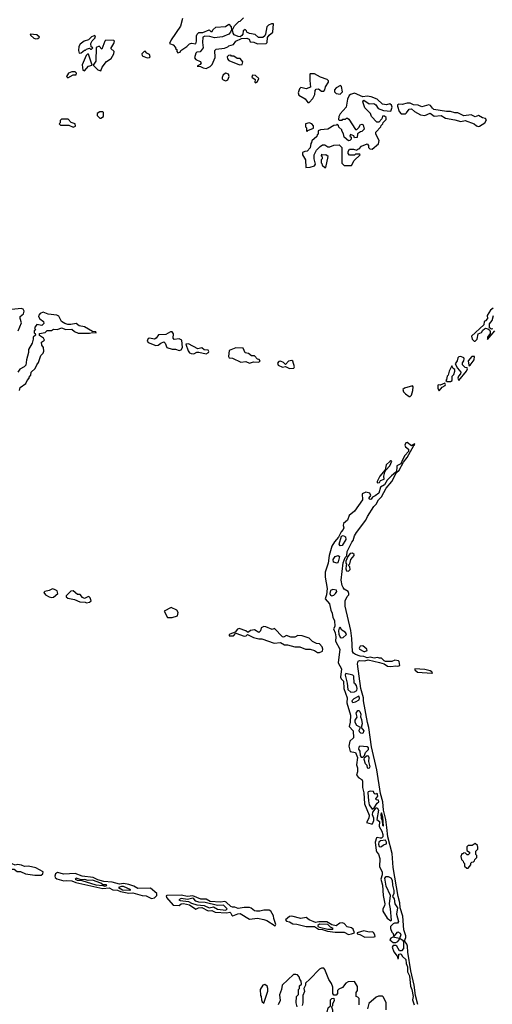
# Model space of a CAD drawing. Extents: x 2769579 to 2883812, y 684207 to 828660.
# Tile 459 of 505: x 2835188 to 2839769, y 793160 to 802715. Entities that reach past the tile are written whole.
import ezdxf

# ---------------------------------------------------------------- set-up
doc = ezdxf.new("R2010")
doc.units = 0

msp = doc.modelspace()

# ---------------------------------------------------------------- linework, layer by layer
at = {"layer": '0CON02XD'}
for points in [[(2836767, 802727), (2836747, 802653), (2836655, 802520), (2836640, 802485), (2836675, 802470), (2836700, 802445), (2836700, 802435), (2836710, 802425), (2836710, 802405), (2836722.5, 802392.5), (2836745, 802400), (2836750, 802415), (2836810, 802455), (2836835, 802480), (2836855, 802487.5), (2836895, 802480), (2836902.5, 802505), (2836903, 802557), (2836910, 802575), (2836925, 802590), (2836965, 802590), (2837025, 802617.5), (2837041.7, 802601.7), (2837055, 802600), (2837060, 802615), (2837088.3, 802641.7), (2837181.7, 802648.3), (2837215, 802670), (2837237, 802647), (2837242.5, 802615), (2837233.3, 802595), (2837214.1, 802575.9), (2837155, 802548), (2837075, 802538.8), (2837032.5, 802552.5), (2836983.8, 802556.2), (2836962.5, 802545), (2836960, 802495), (2836967, 802443), (2836938.3, 802401.7), (2836905, 802400), (2836895, 802390), (2836883.3, 802345), (2836895, 802327.5), (2836938.3, 802308.3), (2836947.5, 802297.5), (2836938.3, 802281.7), (2836910, 802265), (2836941.7, 802261.7), (2836966.4, 802246.4), (2836995, 802240)], [(2836995, 802240), (2837035, 802260), (2837055, 802280), (2837083, 802347), (2837080, 802415), (2837091.7, 802428.3), (2837175, 802440), (2837205, 802450), (2837215, 802460), (2837260, 802475), (2837282.5, 802507.5), (2837338.3, 802531.7), (2837390, 802535), (2837412.5, 802525), (2837421.7, 802501.7), (2837457, 802497), (2837495, 802480), (2837577, 802483), (2837587.5, 802495), (2837589.3, 802540.7), (2837606.1, 802563.9), (2837642.5, 802595), (2837650, 802675), (2837630, 802675), (2837599.3, 802660.7), (2837583.9, 802646.1), (2837572.5, 802575), (2837563, 802557), (2837546.4, 802543.6), (2837503.6, 802543.6), (2837471.7, 802571.7), (2837415, 802582.5), (2837390, 802595), (2837387.5, 802607.5), (2837375, 802620), (2837353, 802607), (2837350, 802575), (2837340, 802560), (2837325, 802550), (2837305, 802552), (2837268, 802568), (2837256.7, 802585), (2837250, 802615), (2837270, 802655), (2837311.7, 802698.3), (2837325, 802700), (2837358.3, 802731.7)], [(2835345, 802530), (2835365, 802533.3), (2835380, 802545), (2835355, 802568.8), (2835290, 802575), (2835292.5, 802565), (2835325, 802536.7), (2835345, 802530)], [(2835765, 802390), (2835785, 802392.5), (2835815, 802420), (2835825, 802420), (2835835, 802430), (2835865, 802440), (2835875, 802430), (2835885, 802430), (2835898.3, 802441.7), (2835882.5, 802452.5), (2835876.7, 802485), (2835890.7, 802509.3), (2835917.5, 802535), (2835922.5, 802545), (2835915, 802560), (2835885, 802547.5), (2835855, 802520), (2835813, 802507), (2835775, 802476.7), (2835762, 802455), (2835757.5, 802415), (2835765, 802390)], [(2835975, 802220), (2835987.5, 802255), (2836030.5, 802309.5), (2836075, 802340), (2836101.2, 802385), (2836103.3, 802405), (2836071.2, 802435), (2836100, 802485), (2836107.5, 802505), (2836101.7, 802511.7), (2836023.9, 802516.1), (2836013.3, 802505), (2835985, 802430), (2835957, 802457), (2835930, 802445), (2835926.4, 802313.6), (2835900, 802275), (2835945, 802230), (2835975, 802220)], [(2835815, 802220), (2835855, 802262.5), (2835890, 802275), (2835855, 802380), (2835845, 802380), (2835833, 802367), (2835793, 802277), (2835800, 802225), (2835815, 802220)], [(2836425, 802346.2), (2836445, 802347.5), (2836452.5, 802355), (2836446.9, 802376.9), (2836421.7, 802391.7), (2836405, 802410), (2836395, 802407.5), (2836373.3, 802385), (2836373.9, 802363.9), (2836425, 802346.2)], [(2837318.3, 802278.3), (2837345, 802280), (2837352.5, 802305), (2837327, 802337), (2837295, 802340), (2837265, 802360), (2837241.7, 802361.7), (2837235, 802370), (2837213, 802367), (2837200, 802355), (2837202.5, 802335), (2837215, 802320), (2837318.3, 802278.3)], [(2835655, 802150), (2835705, 802180), (2835735, 802180), (2835740, 802195), (2835725, 802210), (2835695, 802210), (2835660, 802195), (2835642.5, 802165), (2835655, 802150)], [(2837185, 802122.5), (2837205, 802132.5), (2837218, 802165), (2837212.5, 802185), (2837185, 802196.7), (2837161.2, 802178.8), (2837151.2, 802155), (2837152, 802142), (2837160.7, 802130.7), (2837185, 802122.5)], [(2837475, 802102.5), (2837492.5, 802115), (2837507.5, 802145), (2837475, 802172.5), (2837445, 802176.7), (2837438.3, 802158.3), (2837470, 802135), (2837468.3, 802108.3), (2837475, 802102.5)], [(2837995, 801910), (2838028.8, 801951.2), (2838050.7, 801989.3), (2838053.3, 802026.7), (2838060.7, 802039.3), (2838085, 802042.5), (2838115, 802020), (2838135, 802022.5), (2838146.2, 802033.8), (2838152.5, 802065), (2838181.7, 802108.3), (2838181.7, 802121.7), (2838170, 802135), (2838105, 802156.7), (2838045, 802190), (2838005, 802190), (2838000, 802185), (2838000, 802125), (2838008.3, 802061.7), (2837963.9, 802043.9), (2837913, 802057), (2837900, 802045), (2837887.5, 802005), (2837893.6, 801983.6), (2837955, 801947.5), (2837981.7, 801911.7), (2837995, 801910)], [(2838295, 801993.8), (2838317.5, 802015), (2838307.5, 802067.5), (2838296.7, 802076.7), (2838257.5, 802055), (2838240, 802035), (2838240, 802015), (2838255, 801997.5), (2838295, 801993.8)], [(2837961.7, 801281.7), (2838005, 801282.5), (2838045, 801297.5), (2838057, 801313), (2838042.5, 801365), (2838042.5, 801405), (2838065, 801450), (2838100, 801485), (2838125, 801500), (2838145, 801500), (2838175, 801482.5), (2838195, 801482.5), (2838235, 801497.5), (2838285, 801500), (2838310, 801475), (2838311.7, 801321.7), (2838335, 801300), (2838405, 801300), (2838430.7, 801349.3), (2838490, 801405), (2838485, 801410), (2838445, 801410), (2838435, 801400), (2838385, 801400), (2838372.5, 801415), (2838373, 801437), (2838385, 801460), (2838425, 801460), (2838455, 801450), (2838465, 801460), (2838478.3, 801461.7), (2838501.7, 801488.3), (2838555, 801510), (2838570, 801495), (2838570, 801475), (2838583, 801463), (2838605, 801457.5), (2838665, 801510), (2838671.7, 801541.7), (2838640, 801605), (2838640, 801625), (2838690, 801675), (2838691.7, 801688.3), (2838710, 801705), (2838711.7, 801718.3), (2838740, 801745), (2838740, 801765), (2838725, 801777.5), (2838705, 801780), (2838698.3, 801751.7), (2838668.3, 801721.7), (2838651.7, 801721.7), (2838600, 801775), (2838590, 801805), (2838535, 801860), (2838513, 801917), (2838525, 801932.5), (2838575, 801900), (2838621.7, 801901.7), (2838639.3, 801889.3), (2838663.9, 801853.9), (2838715, 801833.8), (2838785, 801827.5), (2838800, 801865), (2838792.5, 801885), (2838777, 801897), (2838745, 801890), (2838705, 801896.7), (2838655, 801943.3), (2838595, 801966.2), (2838555, 801973.8), (2838515, 801966.7), (2838435, 802002.5), (2838395, 801990), (2838381.7, 801978.3), (2838366.7, 801945), (2838353.6, 801866.4), (2838295, 801800), (2838283, 801777), (2838280, 801745), (2838285, 801740), (2838315, 801740), (2838321.7, 801748.3), (2838345, 801750), (2838355, 801760), (2838365, 801760), (2838379.3, 801749.3), (2838445, 801650), (2838455, 801650), (2838475, 801670), (2838491.7, 801698.3), (2838505, 801702.5), (2838517.5, 801695), (2838527, 801653), (2838505, 801630), (2838491.7, 801628.3), (2838461.7, 801608.3), (2838458.3, 801571.7), (2838435, 801570), (2838428.3, 801588.3), (2838395, 801600), (2838390, 801585), (2838400, 801575), (2838400, 801555), (2838388.3, 801541.7), (2838375, 801540), (2838332.5, 801575), (2838327, 801607), (2838310, 801635), (2838310, 801645), (2838281.7, 801671.7), (2838278.3, 801688.3), (2838265, 801700), (2838258.3, 801691.7), (2838235, 801686.7), (2838175, 801652.5), (2838105, 801647.5), (2838080, 801635), (2838080, 801605), (2838071.7, 801598.3), (2838068.3, 801581.7), (2838021.7, 801538.3), (2838018.3, 801521.7), (2838010, 801515), (2838005, 801470), (2837975, 801440), (2837953, 801437), (2837930, 801425), (2837930, 801405), (2837960, 801355), (2837961.7, 801281.7)], [(2839635, 801680), (2839645, 801683.3), (2839698.8, 801715), (2839712.3, 801742.3), (2839703.3, 801755), (2839673.4, 801763.4), (2839635, 801786.2), (2839603.9, 801773.9), (2839565, 801791.2), (2839495, 801780.8), (2839435, 801810), (2839405, 801810), (2839365, 801824.4), (2839324.3, 801824.3), (2839204.2, 801844.2), (2839188.8, 801855), (2839171.7, 801881.7), (2839155, 801890), (2839085, 801868.8), (2839050, 801885), (2839005, 801890), (2838975, 801903.8), (2838945, 801904), (2838895, 801892.5), (2838863.6, 801896.4), (2838851.2, 801888.8), (2838851.2, 801875), (2838866.2, 801825), (2838885, 801802.5), (2838927, 801803), (2838939.3, 801810.7), (2838964.2, 801845.8), (2838985, 801848.8), (2839015, 801822.5), (2839075, 801791.2), (2839115, 801786.7), (2839168.3, 801808.3), (2839205, 801780), (2839274.3, 801784.3), (2839315, 801758.8), (2839405, 801743.8), (2839465, 801726.7), (2839505, 801736.7), (2839593.6, 801703.6), (2839616.2, 801686.2), (2839635, 801680)], [(2835975, 801760), (2836000, 801775), (2836000, 801815), (2835995, 801820), (2835965, 801820), (2835940, 801805), (2835940, 801785), (2835965, 801760), (2835975, 801760)], [(2835705, 801672.5), (2835728.3, 801681.7), (2835727.5, 801705), (2835687.5, 801717.5), (2835658.3, 801748.3), (2835595, 801750), (2835581.7, 801738.3), (2835580, 801715), (2835570, 801705), (2835583, 801693), (2835665, 801690), (2835705, 801672.5)], [(2837975, 801630), (2837981.7, 801638.3), (2838037, 801663), (2838037.5, 801685), (2838020, 801705), (2837995, 801712.5), (2837960, 801705), (2837960, 801675), (2837970, 801665), (2837970, 801635), (2837975, 801630)], [(2838155, 801280), (2838177, 801387), (2838155, 801402.5), (2838125, 801400), (2838115, 801410), (2838110, 801395), (2838120, 801385), (2838120, 801365), (2838110, 801355), (2838110, 801325), (2838118.3, 801318.3), (2838121.7, 801301.7), (2838145, 801280), (2838155, 801280)], [(2835173, 799697), (2835206.4, 799773.6), (2835192.5, 799815), (2835192, 799835), (2835225, 799860), (2835232, 799885), (2835223.3, 799905), (2835203.9, 799913.9), (2835050, 799895)], [(2835187.5, 799115), (2835193, 799147), (2835247.5, 799185), (2835260, 799215), (2835280, 799235), (2835280, 799245), (2835297.5, 799265), (2835300, 799295), (2835339.3, 799330.7), (2835353, 799367), (2835371.7, 799388.3), (2835393, 799457), (2835415, 799480), (2835421.7, 799498.3), (2835420, 799535), (2835402.5, 799555), (2835400, 799585), (2835427.5, 799605), (2835420, 799625), (2835381.7, 799651.7), (2835381.7, 799668.3), (2835435, 799680), (2835455, 799700), (2835495, 799700), (2835515, 799712.5), (2835555, 799710), (2835595, 799726.2), (2835635, 799708.8), (2835695, 799712.5), (2835718.8, 799688.8), (2835755, 799674), (2835865, 799674), (2835895, 799680), (2835930, 799675), (2835925, 799687.5), (2835895, 799690), (2835815, 799733.3), (2835765, 799743.3), (2835735, 799766.7), (2835685, 799758), (2835655, 799758), (2835626.1, 799766.1), (2835595, 799787.5), (2835566.4, 799836.4), (2835547, 799847), (2835465, 799858), (2835415, 799876.2), (2835385, 799863.3), (2835372.3, 799847.7), (2835371.2, 799835), (2835383, 799813), (2835417.5, 799785), (2835421.7, 799768.3), (2835401.7, 799748.3), (2835355, 799756.7), (2835336.7, 799735), (2835332.5, 799725), (2835340, 799705), (2835330, 799695), (2835330, 799675), (2835338.3, 799668.3), (2835340, 799655), (2835320, 799635), (2835320, 799615), (2835307.5, 799575), (2835272.5, 799515), (2835272.5, 799485), (2835253.3, 799415), (2835247, 799363), (2835230, 799345), (2835190, 799325), (2835170, 799295)], [(2839776.7, 799915), (2839752.5, 799895), (2839720, 799845), (2839722.5, 799815), (2839705, 799792.5), (2839690, 799785), (2839686.1, 799753.9), (2839567.5, 799645), (2839574.2, 799614.2), (2839592.5, 799595), (2839605, 799594)], [(2839775.8, 799714.2), (2839760.5, 799710.5), (2839743.6, 799723.6), (2839743.8, 799765), (2839766.7, 799795), (2839780, 799845)], [(2836735, 799506.2), (2836755, 799511.2), (2836767.5, 799535), (2836760, 799605), (2836735, 799616.7), (2836685, 799610), (2836677.5, 799625), (2836680, 799665), (2836667, 799687), (2836650, 799685), (2836605, 799661.2), (2836535, 799656.7), (2836512.5, 799625), (2836496.4, 799613.6), (2836445, 799623.8), (2836435, 799620), (2836426.2, 799605), (2836423.8, 799595), (2836432.7, 799582.7), (2836506.4, 799553.6), (2836530, 799555), (2836555, 799577.5), (2836585, 799590), (2836597, 799577), (2836615, 799533.3), (2836665, 799516.2), (2836697.7, 799517.7), (2836735, 799506.2)], [(2839605, 799594), (2839623.8, 799615), (2839633.3, 799666.7), (2839665, 799680), (2839677.5, 799702.5), (2839694.2, 799715.8), (2839705, 799720), (2839726.1, 799716.1), (2839743.9, 799703.9), (2839749.2, 799689.2), (2839748.8, 799671.2), (2839723.8, 799635), (2839723, 799613), (2839794, 799695)], [(2836995, 799473.3), (2837017.5, 799485), (2837022.5, 799495), (2837015, 799507.5), (2836975, 799512.5), (2836955, 799530), (2836915, 799520), (2836825, 799570), (2836800, 799565), (2836821.7, 799501.7), (2836833.6, 799483.6), (2836850, 799475), (2836875, 799473.3), (2836905, 799487.5), (2836925, 799487.5), (2836995, 799473.3)], [(2837415, 799383.3), (2837455, 799396), (2837505, 799392.5), (2837520, 799405), (2837508.3, 799418.3), (2837495, 799420), (2837465, 799452.5), (2837435, 799452.5), (2837407, 799477), (2837375, 799482.5), (2837355, 799527.5), (2837285, 799531.2), (2837217.5, 799505), (2837213.3, 799445), (2837220, 799435), (2837251.7, 799431.7), (2837330.7, 799390.7), (2837378.8, 799398.8), (2837415, 799383.3)], [(2837805, 799328.8), (2837845, 799332.5), (2837852.5, 799345), (2837835, 799400), (2837827, 799407), (2837795, 799401.2), (2837765, 799370), (2837745, 799387.5), (2837715, 799400), (2837701.7, 799398.3), (2837688.3, 799381.7), (2837695, 799362.5), (2837735, 799343.3), (2837765, 799350), (2837805, 799328.8)], [(2839445, 799213.3), (2839518.1, 799305), (2839528, 799328), (2839527, 799337), (2839505, 799340), (2839481.2, 799365), (2839481.2, 799385), (2839493.3, 799405), (2839496.7, 799425), (2839492.5, 799435), (2839465, 799446.7), (2839445, 799443.3), (2839436.7, 799435), (2839430, 799405), (2839410, 799375), (2839432.3, 799332.3), (2839463.8, 799295), (2839461.7, 799278.3), (2839442.5, 799255), (2839436.7, 799235), (2839445, 799213.3)], [(2839545, 799357.5), (2839555, 799364), (2839592.5, 799415), (2839597.5, 799445), (2839570, 799445), (2839536.7, 799405), (2839541.2, 799361.2), (2839545, 799357.5)], [(2839365, 799203.3), (2839380, 799215), (2839380, 799255), (2839397, 799273), (2839408, 799305), (2839405, 799320), (2839390.7, 799330.7), (2839376.7, 799356.7), (2839350, 799305), (2839342.5, 799265), (2839333.3, 799255), (2839327, 799223), (2839320, 799215), (2839333.3, 799203.3), (2839365, 799203.3)], [(2839255, 799112.5), (2839282, 799148), (2839312.5, 799165), (2839316.2, 799176.2), (2839308.3, 799188.3), (2839265, 799167.5), (2839245, 799170), (2839240, 799165), (2839242, 799135), (2839255, 799112.5)], [(2838975, 799057.5), (2838985, 799070), (2839000, 799115), (2839003, 799153), (2838995, 799162.5), (2838919.7, 799140.3), (2838903.8, 799125), (2838909.2, 799105), (2838928, 799085), (2838965, 799057.5), (2838975, 799057.5)], [(2839049.2, 793159.2), (2839026.2, 793245), (2839012.5, 793345), (2838980.6, 793485), (2838951.1, 793665), (2838948.1, 793725), (2838942.5, 793745), (2838919.2, 793775), (2838932.1, 793807.9), (2838932.3, 793825), (2838913.2, 793883.2), (2838901.8, 794015), (2838875.5, 794095.5), (2838871.9, 794145), (2838856.7, 794205), (2838808.7, 794488.7), (2838797.8, 794625), (2838756.5, 794785), (2838745.8, 794874.2), (2838736.9, 794955), (2838715.6, 795045), (2838708.6, 795125), (2838686.9, 795205), (2838649.4, 795435), (2838599.7, 795659.7), (2838574.3, 795845), (2838558.9, 795895), (2838521.9, 796105), (2838521.4, 796135), (2838494.2, 796225), (2838463.3, 796465), (2838470, 796490), (2838483, 796497), (2838535, 796492.5), (2838565, 796502.5), (2838675, 796477.5), (2838720, 796465), (2838755, 796442.5), (2838785, 796437.5), (2838835, 796443.3), (2838855, 796440), (2838871.7, 796448.3), (2838867.5, 796487.5), (2838861.7, 796491.7), (2838825, 796500), (2838795, 796488), (2838735, 796487.5), (2838721.7, 796491.7), (2838695, 796517.5), (2838675, 796517.5), (2838656.1, 796526.1), (2838625, 796518.8), (2838585, 796530), (2838555, 796522.5), (2838525, 796536.7), (2838487.7, 796537.7), (2838445, 796555.7), (2838425, 796567.5), (2838414.3, 796585), (2838408.3, 796708.3), (2838397.7, 796787.7), (2838344.4, 797025), (2838344.3, 797075.7), (2838361.7, 797118.3), (2838380, 797135), (2838380, 797145), (2838371.2, 797165), (2838335, 797188.8), (2838325, 797203.3), (2838314.4, 797225), (2838305.7, 797275), (2838324, 797445), (2838343.8, 797495), (2838359.3, 797510.7), (2838363.1, 797555), (2838406.5, 797643.5), (2838419.5, 797660.5), (2838434.3, 797705), (2838452.8, 797737.2), (2838542.1, 797857.9), (2838558.6, 797895), (2838620, 797990), (2838642.5, 798015), (2838665.7, 798055), (2838696, 798084), (2838742.2, 798167.8), (2838796, 798235), (2838840, 798320), (2838865.8, 798345), (2838908.6, 798421.4), (2838945, 798466.7), (2839007.5, 798582.5), (2839016.2, 798585), (2839018.3, 798598.3), (2838985, 798578.8), (2838945, 798611.2), (2838931.2, 798608.8), (2838922.5, 798585), (2838929.7, 798569.7), (2838956.1, 798546.1), (2838956.4, 798523.6), (2838921.2, 798485), (2838898, 798445), (2838884.3, 798405.7), (2838843.8, 798385), (2838840, 798320), (2838835, 798322.5), (2838791.8, 798288.2), (2838750, 798245), (2838725, 798200), (2838685, 798177.5), (2838669.5, 798120.5), (2838635.5, 798094.5), (2838607, 798083), (2838595, 798062.5), (2838585, 798057.5), (2838577.5, 798065), (2838577.5, 798075), (2838593, 798097), (2838581.2, 798121.2), (2838545, 798131.2), (2838507.5, 798115), (2838510, 798055), (2838433.8, 797945), (2838383.3, 797905), (2838365, 797857.5), (2838326.7, 797825), (2838323.3, 797805), (2838330, 797785), (2838323.6, 797766.4), (2838304.2, 797745.8), (2838277.5, 797692.5), (2838240.9, 797649.1), (2838214.2, 797605.8), (2838188.6, 797515), (2838178.3, 797441.7), (2838150, 797355), (2838148, 797305), (2838169.2, 797195), (2838161.2, 797135), (2838148.8, 797095), (2838190.8, 797045), (2838203.8, 796985), (2838217.5, 796955), (2838222.5, 796915), (2838239.2, 796885), (2838243.9, 796826.1), (2838230, 796805), (2838246.2, 796765), (2838253.3, 796725), (2838250, 796685), (2838292.5, 796605), (2838276.7, 796475), (2838308.8, 796415), (2838298.8, 796335), (2838305, 796317.5), (2838326, 796295), (2838328.8, 796225), (2838361.2, 796135), (2838360.8, 796085), (2838394, 795965), (2838391.7, 795898.3), (2838382, 795855), (2838420, 795815), (2838422.5, 795745), (2838387.5, 795715), (2838377.5, 795665), (2838392, 795612), (2838445, 795603.3), (2838464, 795555), (2838453.3, 795485), (2838462.5, 795455), (2838462.5, 795415), (2838452.5, 795385), (2838475, 795357.5), (2838505, 795340), (2838511.2, 795325), (2838510, 795265), (2838523.6, 795213.6), (2838531.2, 795105), (2838576.7, 794995), (2838572.5, 794965), (2838550, 794925), (2838595, 794910), (2838609.3, 794910.7), (2838622.5, 794945), (2838622.5, 794965), (2838609.3, 794999.3), (2838610.8, 795025), (2838643.2, 795066.8), (2838655, 795068.1), (2838667.5, 795045), (2838650, 794955), (2838675.6, 794935), (2838674.2, 794885), (2838699.8, 794839.8), (2838707.9, 794807.9), (2838707.3, 794785), (2838697.1, 794772.9), (2838681.1, 794771.1), (2838655, 794780), (2838647.5, 794775), (2838633.3, 794735), (2838643.9, 794653.9), (2838650, 794635), (2838667, 794617), (2838678.8, 794575), (2838676.7, 794495), (2838702.5, 794445), (2838703.3, 794415), (2838690, 794375), (2838703.8, 794315), (2838711.4, 794215), (2838726.2, 794135), (2838723.8, 794115), (2838708.8, 794085), (2838710, 794065), (2838750, 793995), (2838785, 793970), (2838792.5, 793977.5), (2838784, 794085), (2838774, 794135), (2838783.3, 794215), (2838742, 794305), (2838728.8, 794385), (2838739.3, 794400.7), (2838759.4, 794399.4), (2838786.2, 794386.2), (2838799.4, 794365), (2838803.5, 794315), (2838815.8, 794265), (2838814.3, 794235.7), (2838802.5, 794205), (2838818, 794185), (2838824, 794135), (2838849.4, 794095), (2838840, 794035), (2838861.9, 793965), (2838851.5, 793948.5), (2838821.7, 793948.3), (2838807.7, 793942.3), (2838784.1, 793915.9), (2838781.2, 793895), (2838795, 793860), (2838807.5, 793847.5), (2838811.7, 793821.7), (2838818.3, 793821.7), (2838855, 793862.5), (2838875, 793850), (2838881.5, 793835), (2838870, 793800), (2838805, 793810), (2838785, 793803.3), (2838777, 793787), (2838810, 793760), (2838835, 793760.5), (2838855, 793769.4), (2838872.5, 793795), (2838870, 793800), (2838875, 793800), (2838897, 793787), (2838909.4, 793769.4), (2838908.8, 793701.2), (2838889.5, 793680.5), (2838870, 793680), (2838845, 793723.8), (2838835, 793730), (2838808.3, 793731.7), (2838797.5, 793715), (2838815, 793670), (2838848.3, 793628.3), (2838855, 793600), (2838860, 793605), (2838863, 793647), (2838875, 793650), (2838885, 793647.5), (2838897.5, 793625), (2838930.6, 793595), (2838934.4, 793555), (2838948.9, 793525), (2838948.6, 793475), (2838966.6, 793436.6), (2838977.5, 793335), (2838988, 793305)], [(2838655, 798220), (2838675, 798222.5), (2838687, 798243), (2838720, 798255), (2838716.7, 798285), (2838726.7, 798323.3), (2838737, 798343), (2838777.5, 798385), (2838795, 798430), (2838785, 798432.5), (2838775, 798426.2), (2838741.2, 798395), (2838732.5, 798347.5), (2838680, 798285), (2838653.8, 798235), (2838655, 798220)], [(2838295, 797610), (2838284.4, 797625.6), (2838308.3, 797701.7), (2838325, 797708), (2838345, 797696.2), (2838349.1, 797670.9), (2838315, 797612.5), (2838295, 797610)], [(2838265, 797441.4), (2838231.5, 797451.5), (2838228.1, 797475), (2838245.7, 797505), (2838275, 797516.7), (2838288.1, 797505), (2838276.1, 797453.9), (2838265, 797441.4)], [(2838375, 797362.5), (2838391.7, 797378.3), (2838390, 797405), (2838380, 797415), (2838380, 797425), (2838387, 797433), (2838396.7, 797475), (2838430, 797515), (2838430, 797525), (2838415, 797537.5), (2838393.3, 797535), (2838370, 797505), (2838350.7, 797459.3), (2838350.7, 797440.7), (2838360, 797425), (2838353, 797417), (2838350, 797385), (2838357, 797367), (2838375, 797362.5)], [(2835495, 797108.8), (2835515, 797112), (2835557.5, 797145), (2835553, 797173), (2835527, 797187), (2835505, 797192.5), (2835475, 797176.7), (2835433, 797167), (2835423, 797157), (2835437.5, 797135), (2835475, 797113.8), (2835495, 797108.8)], [(2838215, 797124), (2838235, 797130), (2838250.5, 797145), (2838262.5, 797165), (2838258.1, 797178.1), (2838225, 797184.4), (2838200, 797175), (2838195.8, 797145), (2838201.9, 797131.9), (2838215, 797124)], [(2835835, 797057.5), (2835865, 797062.5), (2835880, 797075), (2835870, 797105), (2835860, 797115), (2835855, 797117.5), (2835815, 797097.5), (2835797, 797107), (2835775, 797137.5), (2835748.3, 797138.3), (2835705, 797171.2), (2835685, 797170), (2835640, 797125), (2835640, 797115), (2835655, 797100), (2835718.8, 797088.8), (2835770, 797065), (2835823, 797063), (2835835, 797057.5)], [(2836622.5, 796912.5), (2836665, 796914), (2836719.3, 796930.7), (2836723.6, 796963.6), (2836712.5, 796985), (2836655, 797011.2), (2836590, 796975), (2836622.5, 796912.5)], [(2838075, 796572.5), (2838095, 796573.3), (2838123, 796587), (2838126.2, 796605), (2838118.8, 796628.8), (2838095, 796657.5), (2838065, 796660.8), (2838025, 796680), (2837995, 796713.3), (2837925, 796736.7), (2837885, 796737.5), (2837855, 796723.8), (2837815.9, 796724.1), (2837775, 796738.8), (2837745, 796724), (2837735, 796726.2), (2837657, 796807), (2837635, 796797.5), (2837575, 796823.8), (2837553.6, 796826.4), (2837530, 796815), (2837523.3, 796785), (2837505, 796766.7), (2837465, 796792.5), (2837425, 796787.5), (2837405, 796770), (2837395, 796770), (2837380, 796785), (2837315, 796807.5), (2837300.7, 796799.3), (2837278.3, 796771.7), (2837225, 796752.5), (2837217.5, 796745), (2837220, 796735), (2837260, 796735), (2837285, 796762.5), (2837365, 796731.2), (2837382.5, 796735), (2837395, 796750), (2837455, 796718.8), (2837505, 796706), (2837535, 796707.5), (2837655.9, 796665.9), (2837715, 796670), (2837755, 796650), (2837785, 796650), (2837855, 796628.1), (2837905, 796628.1), (2837958, 796608), (2838005, 796605.7), (2838045, 796593.3), (2838075, 796572.5)], [(2838305, 796717.8), (2838325, 796718.9), (2838353.3, 796745), (2838356.4, 796756.4), (2838342.5, 796772.5), (2838309.5, 796789.5), (2838295, 796820), (2838285, 796810), (2838279.2, 796785), (2838282.8, 796752.8), (2838295, 796724.3), (2838305, 796717.8)], [(2838525, 796582.5), (2838535, 796583.3), (2838557.5, 796595), (2838552.5, 796605), (2838515, 796637.5), (2838490, 796635), (2838477.5, 796615), (2838482.5, 796605), (2838525, 796582.5)], [(2839185, 796373.3), (2839190, 796375), (2839182.5, 796385), (2839167.5, 796395), (2839115, 796410), (2839020, 796415), (2839020, 796405), (2839045, 796382.5), (2839185, 796373.3)], [(2838399.1, 796189.1), (2838435, 796192), (2838457.5, 796205), (2838458.8, 796225), (2838453.8, 796255), (2838441.2, 796271.2), (2838430, 796275), (2838428.8, 796345), (2838417.5, 796355), (2838348.3, 796371.7), (2838343.8, 796355), (2838364, 796275), (2838370, 796215), (2838399.1, 796189.1)], [(2838418.8, 796088.8), (2838445, 796094.2), (2838480, 796115), (2838481.7, 796131.7), (2838475, 796150), (2838426.2, 796125), (2838408.8, 796105), (2838410, 796095), (2838418.8, 796088.8)], [(2838515, 795789.5), (2838495, 795791.5), (2838481.1, 795805), (2838478.8, 795821.2), (2838492.5, 795845), (2838457.1, 795867.1), (2838440.6, 795895), (2838441.8, 795918.2), (2838460, 795945), (2838448.6, 795985), (2838465, 796011.2), (2838475, 796011.2), (2838485, 796001.2), (2838495.5, 795975.5), (2838491.2, 795951.2), (2838501.8, 795925), (2838508.3, 795881.7), (2838500, 795845), (2838522.9, 795815), (2838515, 795789.5)], [(2838498.8, 795558.8), (2838515, 795559.5), (2838531.8, 795575), (2838540, 795605), (2838568.8, 795631.2), (2838568, 795648), (2838557.1, 795657.1), (2838485.8, 795664.2), (2838475.8, 795654.2), (2838473.6, 795636.4), (2838484, 795615), (2838488.6, 795575), (2838498.8, 795558.8)], [(2838565, 795448), (2838559.2, 795455), (2838557.8, 795477.8), (2838538.8, 795495), (2838526.9, 795535), (2838531.8, 795555), (2838555, 795575.6), (2838565, 795572.5), (2838572.7, 795555), (2838569.2, 795515), (2838581.9, 795465), (2838575, 795451.4), (2838565, 795448)], [(2838605, 795054.2), (2838625, 795066.9), (2838655, 795112.5), (2838670, 795125), (2838665, 795140), (2838645, 795143.3), (2838640, 795155), (2838659.3, 795180.7), (2838655, 795210), (2838648.8, 795201.2), (2838635, 795200), (2838625, 795206.7), (2838616.4, 795226.4), (2838585, 795228.1), (2838567.7, 795222.3), (2838564, 795215), (2838568.1, 795135), (2838575.5, 795095.5), (2838605, 795054.2)], [(2838715, 794890), (2838707.5, 794975), (2838695, 795017.5), (2838687.5, 795005), (2838691.2, 794965), (2838703.3, 794943.3), (2838705, 794900), (2838715, 794890)], [(2838685, 794687.5), (2838695, 794692.5), (2838715, 794709.2), (2838742.5, 794717.5), (2838743.3, 794735), (2838735, 794752.5), (2838685, 794747.5), (2838669.4, 794735), (2838666.5, 794715), (2838672.1, 794692.1), (2838685, 794687.5)], [(2839535, 794480), (2839560, 794515), (2839561.7, 794528.3), (2839571.7, 794538.3), (2839588.3, 794541.7), (2839598.3, 794551.7), (2839600, 794565), (2839620, 794585), (2839620, 794605), (2839610, 794615), (2839610, 794645), (2839630, 794665), (2839630, 794685), (2839625, 794700), (2839605, 794720), (2839575, 794700), (2839535, 794700), (2839521.7, 794688.3), (2839521.7, 794651.7), (2839550, 794635), (2839550, 794625), (2839535, 794610), (2839525, 794610), (2839508.3, 794628.3), (2839495, 794630), (2839485, 794620), (2839475, 794620), (2839463.3, 794595), (2839470, 794565), (2839488.3, 794548.3), (2839490, 794535), (2839500, 794525), (2839501.7, 794501.7), (2839521.7, 794481.7), (2839535, 794480)], [(2835335, 794412.9), (2835395, 794414.2), (2835413.8, 794425), (2835415, 794446.7), (2835344.1, 794484.1), (2835275, 794499.2), (2835235, 794496.2), (2835205, 794510), (2835166.1, 794516.1), (2835145, 794510), (2835115, 794523.3), (2835075, 794516.7), (2835035, 794520), (2835020, 794515), (2835012.5, 794505), (2835021.2, 794481.2), (2835065, 794483.8), (2835095, 794472), (2835133, 794473), (2835165, 794448.8), (2835195, 794447.5), (2835245, 794425.7), (2835335, 794412.9)], [(2836465, 794188), (2836495, 794193.8), (2836516.7, 794215), (2836517.5, 794235), (2836455, 794286.2), (2836335, 794282.9), (2836295, 794306.2), (2836245, 794324), (2836195, 794330.8), (2836155, 794327.1), (2836085, 794344.2), (2836005, 794351.9), (2835945, 794366.9), (2835899.7, 794389.7), (2835793.2, 794403.2), (2835725, 794428), (2835615, 794422.9), (2835555, 794438), (2835534.4, 794425.6), (2835527.5, 794405), (2835531.1, 794391.1), (2835546.8, 794376.8), (2835615, 794357.1), (2835645, 794362.5), (2835695, 794357.5), (2835732.1, 794342.1), (2835995, 794282.5), (2836055, 794290.6), (2836091.5, 794271.5), (2836135, 794266.9), (2836165.9, 794254.1), (2836245, 794237.1), (2836285, 794242), (2836375, 794216.7), (2836415, 794214.2), (2836465, 794188)], [(2836015, 794306.7), (2836025, 794310), (2836032.5, 794315), (2836025, 794320), (2835995, 794320), (2835973.3, 794335), (2835895, 794364.2), (2835851.2, 794361.2), (2835815, 794370), (2835785, 794367.5), (2835735, 794382.5), (2835727.5, 794375), (2835744.4, 794364.4), (2835791.7, 794361.7), (2835925, 794318.9), (2835995, 794313.8), (2836015, 794306.7)], [(2836255, 794267.5), (2836265, 794272.5), (2836195, 794302), (2836173.6, 794303.6), (2836147.5, 794295), (2836185, 794271.9), (2836255, 794267.5)], [(2837665, 793922.5), (2837672.5, 793935), (2837652.1, 793992.1), (2837648.9, 794018.9), (2837622.5, 794062.5), (2837605, 794073.1), (2837555, 794074), (2837515, 794064.3), (2837485, 794064.3), (2837465, 794067.5), (2837432.5, 794092.5), (2837415, 794098.1), (2837365, 794100.8), (2837305, 794090), (2837275, 794103.3), (2837252.3, 794102.3), (2837235, 794108.8), (2837191.2, 794151.2), (2837176.4, 794156.4), (2837135, 794152), (2837035, 794158), (2836995, 794180), (2836945, 794180), (2836865, 794212.2), (2836815, 794206), (2836752.3, 794217.7), (2836613.3, 794216.7), (2836608.3, 794211.7), (2836610, 794195), (2836675, 794123.3), (2836735, 794117.5), (2836752.5, 794135), (2836775, 794139.2), (2836833.3, 794125), (2836895, 794082.5), (2836920, 794095), (2836955, 794098.6), (2837015, 794067.5), (2837050.7, 794070.7), (2837084.1, 794054.1), (2837195, 794046.9), (2837225, 794054), (2837235.8, 794045), (2837244.4, 794024.4), (2837255, 794018.8), (2837301.7, 794038.3), (2837325, 794040.8), (2837415, 793986), (2837495, 793995.8), (2837555, 793984.2), (2837585, 793974), (2837665, 793922.5)], [(2837185, 794074.2), (2837200, 794085), (2837162.9, 794122.9), (2837105, 794118.8), (2836985, 794148.6), (2836925, 794152.5), (2836895, 794161.2), (2836877.5, 794185), (2836865, 794191.1), (2836815, 794176), (2836755, 794187.1), (2836730, 794175), (2836745, 794166.7), (2836825, 794156.2), (2836855, 794140.6), (2836905, 794126), (2836977.5, 794117.5), (2837025, 794095.8), (2837066, 794106), (2837104.3, 794084.3), (2837185, 794074.2)], [(2838375, 793838.5), (2838405, 793843.3), (2838432.5, 793855), (2838420.8, 793890.8), (2838403.3, 793903.3), (2838361.2, 793911.2), (2838335, 793943.8), (2838315, 793950), (2838292.1, 793947.9), (2838255, 793920), (2838215, 793931.4), (2838165, 793960), (2838088.8, 793961.2), (2838055, 793952.5), (2837995, 793980), (2837965, 794000.8), (2837915, 793992.5), (2837825, 794014), (2837805, 794012), (2837765, 793980), (2837775, 793965.8), (2837805, 793958.9), (2837835, 793940), (2837875, 793938.5), (2837965, 793914.4), (2838045, 793915.8), (2838085, 793889.1), (2838125, 793886.2), (2838171.1, 793871.1), (2838245, 793860.9), (2838335, 793860), (2838375, 793838.5)], [(2838225, 793890), (2838227.5, 793895), (2838199.7, 793909.7), (2838175, 793935.5), (2838095, 793936.7), (2838078, 793925), (2838079.2, 793915), (2838095, 793907.1), (2838175, 793890), (2838225, 793890)], [(2838535, 793811.9), (2838625, 793814.2), (2838633, 793817), (2838632, 793835), (2838618.3, 793858.3), (2838605, 793863.8), (2838575, 793861.2), (2838525, 793872), (2838460, 793855), (2838460, 793845), (2838485, 793838.8), (2838535, 793811.9)], [(2837877.5, 793135), (2837867.5, 793175), (2837870, 793235), (2837890, 793255), (2837890, 793305), (2837900, 793315), (2837901.7, 793338.3), (2837920, 793355), (2837917.5, 793385), (2837903, 793403), (2837897, 793427), (2837880, 793445), (2837865, 793450), (2837841.7, 793448.3), (2837733, 793347), (2837727, 793303), (2837708.3, 793251.7), (2837711.7, 793198.3), (2837692.5, 793155)], [(2838480, 793155), (2838477.5, 793215), (2838465, 793230), (2838450, 793235), (2838450, 793275), (2838462.5, 793295), (2838461.7, 793331.7), (2838435, 793380), (2838373, 793377), (2838350, 793365), (2838316.4, 793323.6), (2838281.7, 793308.3), (2838270, 793295), (2838270, 793265), (2838255, 793250), (2838235, 793250), (2838223.6, 793263.6), (2838222.5, 793325), (2838211.7, 793361.7), (2838185, 793400), (2838147, 793497), (2838135, 793510), (2838115, 793510), (2838095, 793500), (2838000, 793405), (2837960, 793365), (2837960, 793345), (2837942.5, 793315), (2837947.5, 793285), (2837932.5, 793245), (2837933.8, 793175), (2837925, 793150)], [(2837555, 793172.5), (2837593.6, 793286.4), (2837593.6, 793313.6), (2837586.2, 793335), (2837565, 793352.5), (2837543.6, 793346.4), (2837520, 793305), (2837522.5, 793245), (2837530, 793235), (2837533, 793203), (2837540, 793185), (2837555, 793172.5)], [(2838988, 793305), (2839002.9, 793235), (2838995.8, 793205), (2839013.3, 793155)], [(2838205, 792970), (2838161.7, 792971.7), (2838152.5, 792985), (2838152.5, 793015), (2838180, 793125), (2838200, 793145), (2838202.5, 793205), (2838215, 793217.5), (2838235, 793220), (2838237.5, 793195), (2838220, 793165), (2838220, 793145), (2838210, 793135), (2838220, 793105), (2838222.5, 793045), (2838212.5, 793025), (2838220, 792985), (2838205, 792970)], [(2838740, 793105), (2838740, 793175), (2838715, 793230), (2838705, 793240), (2838665, 793240), (2838645, 793230), (2838573, 793167), (2838560, 793115)]]:
    msp.add_lwpolyline(points, dxfattribs=at)

doc.saveas('drawing.dxf')
